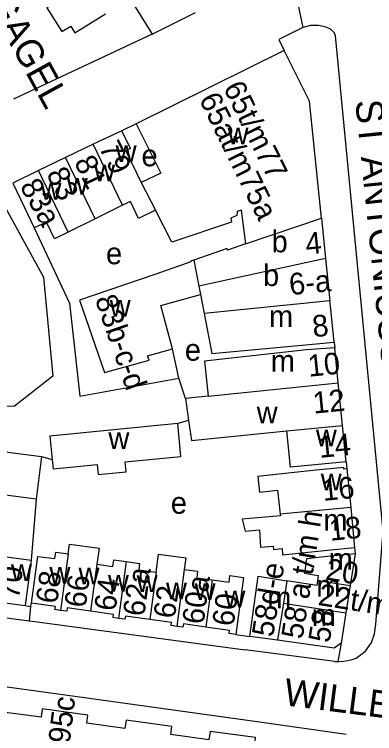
# Model space of a CAD drawing. Extents: x 159261 to 160849, y 382514 to 384534.
# Drawn here: x 160523.3 to 160589.8, y 383295.6 to 383428.1 of the extents above; entities that cross this region are included whole.
import ezdxf

# ---------------------------------------------------------------- set-up
doc = ezdxf.new("R2010")
doc.units = 0
for name, color, linetype in [('BLT_Basislijn', 7, 'Continuous'), ('BLT_Bebouwing', 7, 'Continuous'), ('BLT_Centroide', 7, 'Continuous'), ('BLT_Huisnummer', 7, 'Continuous'), ('BLT_Huisnummer_ tussenligend', 7, 'Continuous'), ('BLT_Huisnummer_reeks', 7, 'Continuous'), ('BLT_Onderverdeling_panden', 7, 'Continuous'), ('BLT_Straatnaam', 7, 'Continuous'), ('BLT_Vlakafsluiter', 7, 'Continuous')]:
    doc.layers.add(name, color=color, linetype=linetype)

msp = doc.modelspace()

# ---------------------------------------------------------------- linework, layer by layer
at = {"layer": 'BLT_Basislijn'}
for p, q in [((160544.71, 383431.08), (160548.75, 383424.52)), ((160548.75, 383424.52), (160556.74, 383428.5)), ((160548.75, 383424.52), (160523.18, 383412.53)), ((160545.83, 383407.98), (160543.13, 383406.7)), ((160521.4, 383393.07), (160528.73, 383379.72)), ((160528.73, 383379.72), (160530.46, 383361.48)), ((160553.67, 383361.13), (160552.47, 383366.54)), ((160530.46, 383361.48), (160523.35, 383355.97)), ((160554.88, 383357.39), (160553.67, 383361.13)), ((160506.61, 383356.16), (160523.35, 383355.97)), ((160555.43, 383353.34), (160553.46, 383352.77)), ((160528.37, 383346.67), (160530.31, 383346.15)), ((160527.35, 383338.8), (160526.46, 383327.56)), ((160525.34, 383319.24), (160526.33, 383319.03)), ((160526.33, 383319.03), (160526.04, 383316.41)), ((160526.33, 383319.03), (160526.5, 383319.67)), ((160564.19, 383313.89), (160566.78, 383313.55)), ((160583.58, 383312.32), (160582.99, 383308.92)), ((160582.45, 383308.94), (160565.88, 383311.07)), ((160582.45, 383308.94), (160582.99, 383308.92)), ((160510.27, 383305.88), (160536.69, 383302.22)), ((160536.69, 383302.22), (160568.13, 383297.86)), ((160568.13, 383297.86), (160584.55, 383295.5))]:
    msp.add_line(p, q, dxfattribs=at)
for points in [[(160576.56, 383425.76), (160572.08, 383423.55), (160573.12, 383421.51)], [(160589.99, 383315.79), (160591.33, 383332.94), (160582.56, 383424.21), (160582.34, 383424.84), (160581.63, 383425.44), (160580.83, 383425.82), (160579.43, 383426.08), (160577.93, 383426.13), (160576.56, 383425.76)], [(160527.01, 383388.79), (160533.49, 383374.96), (160535.4, 383357.81), (160553.67, 383361.13)], [(160426.95, 383338.34), (160424.95, 383336.83), (160423.88, 383335.16), (160423.69, 383332.86), (160424.94, 383330.43), (160427.81, 383329.12), (160437.39, 383327.56), (160480.08, 383321.82), (160483.56, 383321.62), (160489.01, 383321.3), (160500, 383319.86), (160526.04, 383316.41)], [(160526.04, 383316.41), (160526.17, 383316.39), (160565.88, 383311.07)], [(160586.39, 383309.56), (160588.08, 383310.85), (160589.18, 383312.43), (160589.74, 383314.02), (160589.99, 383315.79)], [(160582.99, 383308.92), (160583.26, 383308.91), (160584.06, 383308.95), (160584.86, 383309.08), (160585.63, 383309.28), (160586.39, 383309.56)]]:
    msp.add_lwpolyline(points, dxfattribs=at)
at = {"layer": 'BLT_Bebouwing'}
for p, q in [((160573.12, 383421.51), (160545.83, 383407.98)), ((160543.13, 383406.7), (160537.86, 383404.23)), ((160537.86, 383404.23), (160532.78, 383401.76)), ((160532.78, 383401.76), (160527.81, 383399.37)), ((160527.81, 383399.37), (160523.03, 383397.06)), ((160565.18, 383392.09), (160565.97, 383385.86)), ((160579.96, 383390.58), (160580.72, 383383.16)), ((160580.72, 383383.16), (160581.52, 383375.39)), ((160552.47, 383366.54), (160550.33, 383374.48)), ((160582.32, 383367.75), (160582.43, 383366.74)), ((160583.07, 383360.25), (160582.43, 383366.74)), ((160583.85, 383352.42), (160583.07, 383360.25)), ((160584.51, 383345.7), (160583.85, 383352.42)), ((160511.37, 383348.88), (160528.37, 383346.67)), ((160528.37, 383346.67), (160527.35, 383338.8)), ((160584.51, 383345.7), (160584.66, 383344.39)), ((160584.66, 383344.39), (160585.39, 383337.3)), ((160585.39, 383337.3), (160586.09, 383329.88)), ((160572.71, 383329.72), (160572.81, 383328.54)), ((160586.09, 383329.88), (160586.18, 383328.75)), ((160520.47, 383328.38), (160526.46, 383327.56)), ((160586.18, 383328.75), (160585.25, 383322.91)), ((160585.25, 383322.91), (160584.46, 383317.89)), ((160519.34, 383320.05), (160525.34, 383319.24)), ((160584.46, 383317.89), (160583.58, 383312.32)), ((160571.88, 383312.84), (160566.78, 383313.55))]:
    msp.add_line(p, q, dxfattribs=at)
for points in [[(160530.22, 383431.64), (160530.99, 383430.4), (160529.35, 383429.38), (160532.11, 383424.97), (160533.76, 383425.98), (160534.52, 383424.72), (160540.17, 383428.25)], [(160579.96, 383390.58), (160577.75, 383412.17), (160574.4, 383418.93), (160573.12, 383421.51)], [(160545.83, 383407.98), (160550.33, 383398.9), (160546.73, 383397.19)], [(160544.74, 383403.45), (160543.13, 383406.7)], [(160544.74, 383403.45), (160543.88, 383403.03), (160546.73, 383397.19)], [(160523.03, 383397.06), (160525.2, 383392.56), (160527.01, 383388.79)], [(160543.28, 383392.97), (160538.22, 383390.47)], [(160549.35, 383392.07), (160546.24, 383390.57), (160544.74, 383393.67), (160543.28, 383392.97)], [(160565.18, 383392.09), (160564.41, 383391.85), (160564.35, 383391.08), (160563.23, 383390.6), (160563.4, 383389.89), (160552.38, 383386.15), (160549.35, 383392.07)], [(160538.22, 383390.47), (160533.27, 383388.02)], [(160533.27, 383388.02), (160530.77, 383386.81), (160529.29, 383389.88), (160527.01, 383388.79)], [(160565.97, 383385.86), (160562.67, 383384.73), (160562.57, 383385.03), (160556.42, 383382.88)], [(160556.42, 383382.88), (160555.84, 383382.68), (160555.88, 383382.57), (160549.25, 383380.23)], [(160549.25, 383380.23), (160535.37, 383375.49), (160539.95, 383362.18), (160548.18, 383364.45), (160547.9, 383365.26), (160552.47, 383366.54)], [(160550.33, 383374.48), (160557.66, 383376.51)], [(160557.66, 383376.51), (160558.33, 383373.05)], [(160582.32, 383367.75), (160581.65, 383374.38), (160581.52, 383375.39)], [(160558.33, 383373.05), (160559.77, 383365.64), (160582.32, 383367.75)], [(160582.43, 383366.74), (160577.19, 383366.33), (160558.42, 383364.23)], [(160558.42, 383364.23), (160559.07, 383357.82)], [(160559.07, 383357.82), (160559.07, 383357.82), (160554.88, 383357.39)], [(160554.88, 383357.39), (160555.43, 383353.34)], [(160555.43, 383353.34), (160556.02, 383349.61), (160573.56, 383351.41)], [(160553.46, 383352.77), (160529.88, 383350.44), (160530.31, 383346.15)], [(160530.48, 383344.41), (160538.61, 383345.21), (160538.79, 383343.36), (160543.96, 383343.87), (160543.78, 383345.68), (160554.06, 383346.7), (160553.46, 383352.77)], [(160584.51, 383345.7), (160574.25, 383344.75), (160573.56, 383351.41)], [(160527.35, 383338.8), (160510.35, 383341.01), (160511.37, 383348.88)], [(160530.31, 383346.15), (160530.48, 383344.41)], [(160584.66, 383344.39), (160584.1, 383344.34), (160584.07, 383344.67), (160579, 383344.17), (160574.36, 383343.7), (160568.22, 383343.03), (160568.54, 383340.14), (160571.88, 383340.5), (160572.36, 383336.05)], [(160572.36, 383336.05), (160572.39, 383335.77), (160565.35, 383335.17), (160565.93, 383332.93), (160568.55, 383333.16), (160568.75, 383329.98), (160571.06, 383330.19), (160571.11, 383329.57), (160572.71, 383329.72)], [(160533.25, 383328.76), (160533.49, 383330.54), (160538.97, 383329.81), (160538.57, 383326.83)], [(160527.66, 383328.28), (160530.82, 383327.88), (160530.98, 383329.07), (160533.25, 383328.76)], [(160586.09, 383329.88), (160581.06, 383329.38), (160572.81, 383328.54)], [(160526.5, 383319.67), (160527.66, 383328.28)], [(160549.47, 383325.37), (160549.91, 383328.69), (160554.97, 383328.01), (160554.68, 383325.88)], [(160586.18, 383328.75), (160581.05, 383328.24), (160577.24, 383327.85), (160576.82, 383325.17), (160579.39, 383324.77), (160579.24, 383323.84)], [(160526.46, 383327.56), (160525.34, 383319.24)], [(160538.57, 383326.83), (160541.52, 383326.44), (160541.68, 383327.63), (160543.96, 383327.32)], [(160543.96, 383327.32), (160546.44, 383326.99), (160546.28, 383325.8), (160549.47, 383325.37)], [(160554.68, 383325.88), (160557.14, 383325.55), (160556.98, 383324.36), (160559.82, 383323.98)], [(160559.82, 383323.98), (160562.93, 383323.56), (160563.09, 383324.75), (160565.61, 383324.41), (160564.19, 383313.89)], [(160566.78, 383313.55), (160568.31, 383324.61), (160573.59, 383323.78)], [(160579.24, 383323.84), (160579.1, 383322.92), (160573.59, 383323.78)], [(160531.85, 383318.34), (160530.83, 383318.48), (160530.9, 383319.08), (160526.5, 383319.67)], [(160537.41, 383318.18), (160533.1, 383318.78), (160533.02, 383318.18), (160531.85, 383318.34)], [(160542.56, 383316.86), (160541.54, 383317.01), (160541.62, 383317.6), (160537.41, 383318.18)], [(160548.3, 383316.68), (160543.81, 383317.3), (160543.73, 383316.7), (160542.56, 383316.86)], [(160553.27, 383315.39), (160552.24, 383315.53), (160552.31, 383316.12), (160548.3, 383316.68)], [(160558.65, 383315.26), (160554.5, 383315.83), (160554.42, 383315.23), (160553.27, 383315.39)], [(160564.19, 383313.89), (160562.93, 383314.06), (160563.01, 383314.66), (160558.65, 383315.26)], [(160583.58, 383312.32), (160582.33, 383311.4), (160571.88, 383312.84)], [(160584.88, 383292.62), (160583.35, 383292.83), (160574.87, 383293.96), (160574.67, 383292.43), (160567.62, 383293.38), (160567.83, 383294.9), (160559.42, 383296.03), (160559.21, 383294.5), (160552.17, 383295.44), (160552.37, 383296.97), (160543.93, 383298.1), (160543.72, 383296.57), (160536.68, 383297.53), (160536.89, 383299.04), (160528.46, 383300.17), (160528.26, 383298.66), (160521.21, 383299.6), (160521.42, 383301.11), (160512.99, 383302.24), (160512.8, 383300.72), (160505.75, 383301.67), (160505.98, 383303.34), (160486.8, 383305.75)]]:
    msp.add_lwpolyline(points, dxfattribs=at)
at = {"layer": 'BLT_Onderverdeling_panden'}
for p, q in [((160543.28, 383392.97), (160537.86, 383404.23)), ((160538.22, 383390.47), (160532.78, 383401.76)), ((160533.27, 383388.02), (160527.81, 383399.37)), ((160546.73, 383397.19), (160549.35, 383392.07)), ((160565.97, 383385.86), (160579.96, 383390.58)), ((160556.42, 383382.88), (160557.35, 383378.09)), ((160580.72, 383383.16), (160557.35, 383378.09)), ((160557.35, 383378.09), (160557.66, 383376.51)), ((160581.52, 383375.39), (160558.33, 383373.05)), ((160559.07, 383357.82), (160583.07, 383360.25)), ((160585.39, 383337.3), (160572.36, 383336.05)), ((160533.25, 383328.76), (160531.85, 383318.34)), ((160538.57, 383326.83), (160537.41, 383318.18)), ((160543.96, 383327.32), (160542.56, 383316.86)), ((160549.47, 383325.37), (160548.3, 383316.68)), ((160554.68, 383325.88), (160553.27, 383315.39)), ((160559.82, 383323.98), (160558.65, 383315.26)), ((160573.59, 383323.78), (160572.95, 383319.69)), ((160579.24, 383323.84), (160585.25, 383322.91)), ((160572.95, 383319.69), (160571.88, 383312.84)), ((160572.95, 383319.69), (160584.46, 383317.89))]:
    msp.add_line(p, q, dxfattribs=at)
msp.add_lwpolyline([(160573.56, 383351.41), (160583.85, 383352.42)], dxfattribs=at)
at = {"layer": 'BLT_Vlakafsluiter'}
msp.add_line((160574.89, 383433.54), (160576.56, 383425.76), dxfattribs=at)

# ---------------------------------------------------------------- texts
at = {"layer": 'BLT_Centroide'}
for s, p in [('w', (160562.66, 383404.22)), ('w', (160542.02, 383400.92)), ('e', (160546.78, 383400.16)), ('w', (160538.03, 383397.36)), ('w', (160533.02, 383394.92)), ('w', (160528.16, 383394)), ('b', (160570.78, 383384.31)), ('e', (160540.24, 383382.11)), ('b', (160569.2, 383378.09)), ('w', (160540.92, 383372.44)), ('m', (160570.3, 383370.53)), ('e', (160554.78, 383364.34)), ('m', (160570.62, 383362.31)), ('w', (160568.03, 383352.82)), ('w', (160578.94, 383348.59)), ('w', (160540.68, 383348.06)), ('w', (160579.84, 383340.44)), ('e', (160552.19, 383336.15)), ('m', (160580.33, 383333)), ('m', (160581.3, 383325.81)), ('w', (160522.72, 383323.73)), ('w', (160529.8, 383323.25)), ('w', (160535.17, 383323.14)), ('w', (160540.59, 383321.81)), ('w', (160545.88, 383321.7)), ('m', (160579.01, 383320.88)), ('w', (160551.3, 383320.38)), ('w', (160556.58, 383320.27)), ('w', (160562.08, 383318.91)), ('m', (160569.97, 383318.7)), ('m', (160578.16, 383315.47))]:
    msp.add_text(s, height=4, dxfattribs=at).set_placement(p)
at = {"layer": 'BLT_Huisnummer'}
for s, rotation, p in [('79', 295.697, (160538.88, 383403.67)), ('83', 295.6953, (160529.18, 383398.82)), ('83a', 299.2049, (160524.25, 383396.5)), ('4', 5.6502, (160577.19, 383383.88)), ('8', 5.8562, (160578.49, 383368.65)), ('10', 5.6226, (160577.64, 383361.37)), ('14', 5.6226, (160579.63, 383346.42)), ('18', 5.7859, (160581.58, 383331.14)), ('20', 351.1358, (160580.57, 383324.02)), ('70', 82.2993, (160524.17, 383320.3)), ('68', 82.2954, (160531.23, 383319.44)), ('62a', 82.3517, (160547.29, 383317.11)), ('64', 82.2954, (160541.99, 383318.08)), ('60a', 82.3513, (160558.22, 383315.64)), ('62', 82.3542, (160552.92, 383316.7)), ('60', 82.3463, (160563.75, 383315.28))]:
    msp.add_text(s, height=4, rotation=rotation, dxfattribs=at).set_placement(p)
at = {"layer": 'BLT_Huisnummer_ tussenligend'}
for s, rotation, p in [('81', 295.697, (160534.3, 383400.98)), ('12', 5.6226, (160578.55, 383354.57)), ('16', 5.6226, (160580.29, 383338.49)), ('66', 82.2954, (160536.49, 383318.7))]:
    msp.add_text(s, height=4, rotation=rotation, dxfattribs=at).set_placement(p)
at = {"layer": 'BLT_Huisnummer_reeks'}
for s, rotation, p in [('65t/m77', 296.1551, (160561.79, 383414.65)), ('65at/m75a', 296.1551, (160557.32, 383412.55)), ('6-a', 5.6502, (160574.19, 383376.41)), ('83b-c-d', 289.0148, (160538.16, 383375.72)), ('58 a t/m h', 81.1193, (160576.48, 383312.91)), ('58d-e', 81.1252, (160571.05, 383313.29)), ('22t/m32', 351.1279, (160579.2, 383319.34)), ('58', 81.0102, (160581.46, 383312.22)), ('73 t/m 95c', 83, (160531.54, 383277.45))]:
    msp.add_text(s, height=4, rotation=rotation, dxfattribs=at).set_placement(p)
at = {"layer": 'BLT_Straatnaam'}
for s, rotation, p in [('HOOG GAGEL', 298.7653, (160507.4, 383450.11)), ('ST ANTONIUSSTRAAT', 275.7879, (160586.2, 383412.23)), ('WILLEMSTRAAT', 352.7092, (160572.85, 383300.88))]:
    msp.add_text(s, height=5, rotation=rotation, dxfattribs=at).set_placement(p)

doc.saveas('drawing.dxf')
